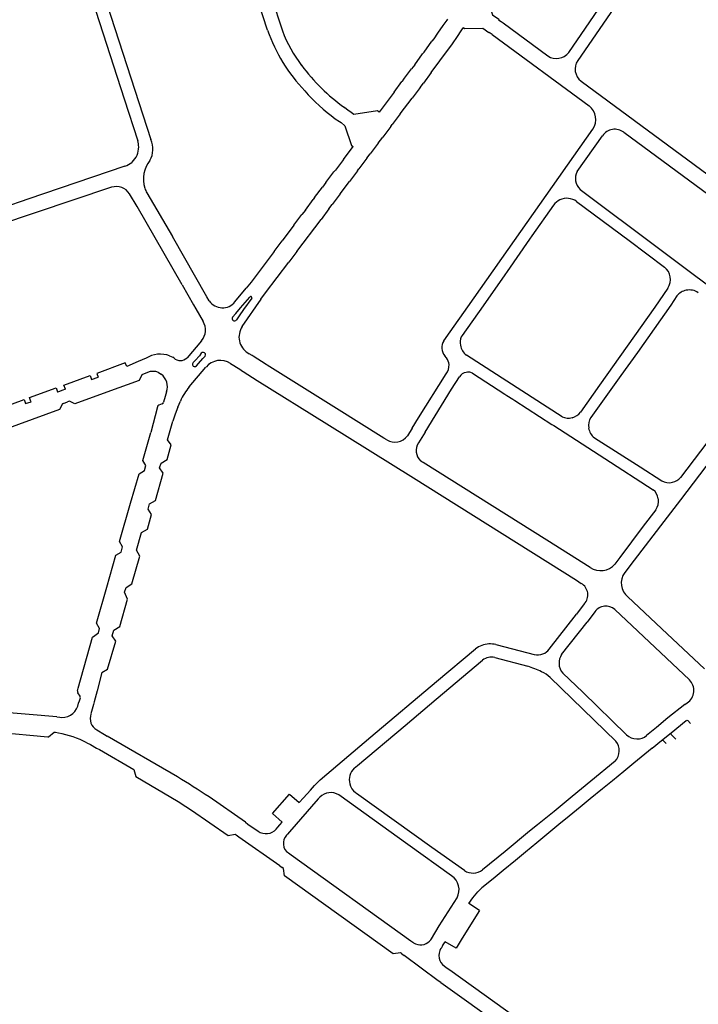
# Model space of a CAD drawing. Extents: x 148869 to 161638, y 453607 to 469810.
# Tile 940 of 1056: x 159135.68 to 159138.29, y 459855.64 to 459859.43. Entities that reach past the tile are written whole.
import ezdxf

# ---------------------------------------------------------------- set-up
doc = ezdxf.new("R2010")
doc.units = 0
doc.layers.add('LKI_V01_KANTRIJWEG', color=252, linetype='CONTINUOUS')

msp = doc.modelspace()

# ---------------------------------------------------------------- linework, layer by layer
at = {"layer": 'LKI_V01_KANTRIJWEG'}
for p, q in [((159136.3529, 459860.4337), (159136.6911, 459859.3861)), ((159136.3529, 459860.4337), (159136.6911, 459859.3861)), ((159137.7926, 459859.3032), (159138.0365, 459859.659)), ((159137.7926, 459859.3032), (159138.0365, 459859.659)), ((159138.0656, 459859.6196), (159137.8272, 459859.2718)), ((159138.0656, 459859.6196), (159137.8272, 459859.2718)), ((159137.3231, 459859.4279), (159137.3085, 459859.4065)), ((159137.3231, 459859.4279), (159137.3085, 459859.4065)), ((159137.3258, 459859.4315), (159137.3231, 459859.4279)), ((159137.3258, 459859.4315), (159137.3231, 459859.4279)), ((159137.5225, 459859.4291), (159137.5327, 459859.4223)), ((159137.5225, 459859.4291), (159137.5327, 459859.4223)), ((159137.3085, 459859.4065), (159137.2879, 459859.3772)), ((159137.3085, 459859.4065), (159137.2879, 459859.3772)), ((159137.379, 459859.3861), (159137.387, 459859.3979)), ((159137.379, 459859.3861), (159137.387, 459859.3979)), ((159137.3931, 459859.3937), (159137.387, 459859.3979)), ((159137.3931, 459859.3937), (159137.387, 459859.3979)), ((159137.5327, 459859.4223), (159137.54, 459859.4168)), ((159137.5327, 459859.4223), (159137.54, 459859.4168)), ((159137.54, 459859.4168), (159137.7117, 459859.2897)), ((159137.54, 459859.4168), (159137.7117, 459859.2897)), ((159137.2735, 459859.3553), (159137.2666, 459859.346)), ((159137.2735, 459859.3553), (159137.2666, 459859.346)), ((159137.2879, 459859.3772), (159137.2735, 459859.3553)), ((159137.2879, 459859.3772), (159137.2735, 459859.3553)), ((159137.345, 459859.3367), (159137.3642, 459859.365)), ((159137.345, 459859.3367), (159137.3642, 459859.365)), ((159137.3642, 459859.365), (159137.379, 459859.3861)), ((159137.3642, 459859.365), (159137.379, 459859.3861)), ((159137.498, 459859.3719), (159137.4864, 459859.3795)), ((159137.498, 459859.3719), (159137.4864, 459859.3795)), ((159137.498, 459859.3719), (159137.8707, 459859.0973)), ((159137.498, 459859.3719), (159137.8707, 459859.0973)), ((159137.2361, 459859.3044), (159137.2666, 459859.346)), ((159137.2361, 459859.3044), (159137.2666, 459859.346)), ((159137.264, 459859.2258), (159137.33, 459859.3156)), ((159137.264, 459859.2258), (159137.33, 459859.3156)), ((159137.2, 459859.256), (159137.2305, 459859.2975)), ((159137.2, 459859.256), (159137.2305, 459859.2975)), ((159137.2361, 459859.3044), (159137.2305, 459859.2975)), ((159137.2361, 459859.3044), (159137.2305, 459859.2975)), ((159137.1566, 459859.1985), (159137.1873, 459859.2396)), ((159137.1566, 459859.1985), (159137.1873, 459859.2396)), ((159137.2, 459859.256), (159137.1873, 459859.2396)), ((159137.2, 459859.256), (159137.1873, 459859.2396)), ((159137.1566, 459859.1985), (159137.1512, 459859.1913)), ((159137.1566, 459859.1985), (159137.1512, 459859.1913)), ((159137.264, 459859.2258), (159137.2335, 459859.1849)), ((159137.264, 459859.2258), (159137.2335, 459859.1849)), ((159137.1208, 459859.1502), (159137.1512, 459859.1913)), ((159137.1208, 459859.1502), (159137.1512, 459859.1913)), ((159137.2208, 459859.1682), (159137.1899, 459859.1271)), ((159137.2208, 459859.1682), (159137.1899, 459859.1271)), ((159137.2208, 459859.1682), (159137.2335, 459859.1849)), ((159137.2208, 459859.1682), (159137.2335, 459859.1849)), ((159137.8405, 459859.1929), (159138.6587, 459858.588)), ((159137.8405, 459859.1929), (159138.6587, 459858.588)), ((159137.1208, 459859.1502), (159137.063, 459859.074)), ((159137.1208, 459859.1502), (159137.063, 459859.074)), ((159137.1446, 459859.067), (159137.1899, 459859.1271)), ((159137.1446, 459859.067), (159137.1899, 459859.1271)), ((159136.944, 459859.0804), (159136.9295, 459859.0916)), ((159136.944, 459859.0804), (159136.9295, 459859.0916)), ((159136.8943, 459859.0484), (159136.911, 459859.0373)), ((159136.8943, 459859.0484), (159136.911, 459859.0373)), ((159136.95, 459859.0764), (159136.944, 459859.0804)), ((159136.95, 459859.0764), (159136.944, 459859.0804)), ((159137.063, 459859.074), (159137.0573, 459859.0782)), ((159137.063, 459859.074), (159137.0573, 459859.0782)), ((159137.1446, 459859.067), (159137.1137, 459859.026)), ((159137.1446, 459859.067), (159137.1137, 459859.026)), ((159136.911, 459859.0373), (159136.9171, 459859.0331)), ((159136.911, 459859.0373), (159136.9171, 459859.0331)), ((159137.1084, 459859.0186), (159137.0776, 459858.9777)), ((159137.1084, 459859.0186), (159137.0776, 459858.9777)), ((159137.1084, 459859.0186), (159137.1137, 459859.026)), ((159137.1084, 459859.0186), (159137.1137, 459859.026)), ((159137.0597, 459858.9536), (159137.0776, 459858.9777)), ((159137.0597, 459858.9536), (159137.0776, 459858.9777)), ((159137.8251, 459858.8457), (159137.9222, 459858.9829)), ((159137.8251, 459858.8457), (159137.9222, 459858.9829)), ((159136.9259, 459858.8915), (159136.9632, 459858.941)), ((159136.9259, 459858.8915), (159136.9632, 459858.941)), ((159136.9571, 459858.9456), (159136.9632, 459858.941)), ((159136.9571, 459858.9456), (159136.9632, 459858.941)), ((159137.0597, 459858.9536), (159137.0289, 459858.9129)), ((159137.0597, 459858.9536), (159137.0289, 459858.9129)), ((159137.0161, 459858.8961), (159136.9853, 459858.8551)), ((159137.0161, 459858.8961), (159136.9853, 459858.8551)), ((159137.0161, 459858.8961), (159137.0289, 459858.9129)), ((159137.0161, 459858.8961), (159137.0289, 459858.9129)), ((159136.0856, 459858.8653), (159135.7123, 459858.7386)), ((159136.0856, 459858.8653), (159135.7123, 459858.7386)), ((159136.1116, 459858.8803), (159136.1127, 459858.8812)), ((159136.1116, 459858.8803), (159136.1127, 459858.8812)), ((159136.9259, 459858.8915), (159136.895, 459858.8505)), ((159136.9259, 459858.8915), (159136.895, 459858.8505)), ((159136.8586, 459858.8029), (159136.8896, 459858.8435)), ((159136.8586, 459858.8029), (159136.8896, 459858.8435)), ((159136.895, 459858.8505), (159136.8896, 459858.8435)), ((159136.895, 459858.8505), (159136.8896, 459858.8435)), ((159136.9801, 459858.8474), (159136.9495, 459858.807)), ((159136.9801, 459858.8474), (159136.9495, 459858.807)), ((159136.9801, 459858.8474), (159136.9853, 459858.8551)), ((159136.9801, 459858.8474), (159136.9853, 459858.8551)), ((159136.0337, 459858.7845), (159135.3725, 459858.5625)), ((159136.0337, 459858.7845), (159135.3725, 459858.5625)), ((159136.8152, 459858.7449), (159136.8458, 459858.7856)), ((159136.8152, 459858.7449), (159136.8458, 459858.7856)), ((159136.8586, 459858.8029), (159136.8458, 459858.7856)), ((159136.8586, 459858.8029), (159136.8458, 459858.7856)), ((159136.913, 459858.7588), (159136.9495, 459858.807)), ((159136.913, 459858.7588), (159136.9495, 459858.807)), ((159136.1697, 459858.7628), (159136.2678, 459858.5954)), ((159136.1697, 459858.7628), (159136.2678, 459858.5954)), ((159136.8152, 459858.7449), (159136.8097, 459858.7378)), ((159136.8152, 459858.7449), (159136.8097, 459858.7378)), ((159136.913, 459858.7588), (159136.8822, 459858.718)), ((159136.913, 459858.7588), (159136.8822, 459858.718)), ((159135.6867, 459858.73), (159135.3522, 459858.6172)), ((159135.6867, 459858.73), (159135.3522, 459858.6172)), ((159135.7123, 459858.7386), (159135.6867, 459858.73)), ((159135.7123, 459858.7386), (159135.6867, 459858.73)), ((159136.7794, 459858.6966), (159136.8097, 459858.7378)), ((159136.7794, 459858.6966), (159136.8097, 459858.7378)), ((159136.8703, 459858.7022), (159136.8822, 459858.718)), ((159136.8703, 459858.7022), (159136.8822, 459858.718)), ((159137.7336, 459858.7155), (159137.651, 459858.5975)), ((159137.7336, 459858.7155), (159137.651, 459858.5975)), ((159136.7354, 459858.6388), (159136.7663, 459858.6798)), ((159136.7354, 459858.6388), (159136.7663, 459858.6798)), ((159136.7794, 459858.6966), (159136.7663, 459858.6798)), ((159136.7794, 459858.6966), (159136.7663, 459858.6798)), ((159136.8703, 459858.7022), (159136.8397, 459858.6612)), ((159136.8703, 459858.7022), (159136.8397, 459858.6612)), ((159136.7354, 459858.6388), (159136.6902, 459858.579)), ((159136.7354, 459858.6388), (159136.6902, 459858.579)), ((159136.7465, 459858.5374), (159136.8397, 459858.6612)), ((159136.7465, 459858.5374), (159136.8397, 459858.6612)), ((159136.4005, 459858.3629), (159136.2678, 459858.5954)), ((159136.4005, 459858.3629), (159136.2678, 459858.5954)), ((159137.651, 459858.5975), (159137.6423, 459858.5851)), ((159137.651, 459858.5975), (159137.6423, 459858.5851)), ((159136.6601, 459858.5376), (159136.6902, 459858.579)), ((159136.6601, 459858.5376), (159136.6902, 459858.579)), ((159137.6423, 459858.5851), (159137.5555, 459858.461)), ((159137.6423, 459858.5851), (159137.5555, 459858.461)), ((159136.6601, 459858.5376), (159136.5706, 459858.4197)), ((159136.6601, 459858.5376), (159136.5706, 459858.4197)), ((159136.7465, 459858.5374), (159136.7153, 459858.4961)), ((159136.7465, 459858.5374), (159136.7153, 459858.4961)), ((159136.6267, 459858.3785), (159136.7153, 459858.4961)), ((159136.6267, 459858.3785), (159136.7153, 459858.4961)), ((159137.5555, 459858.461), (159137.5465, 459858.4481)), ((159137.5555, 459858.461), (159137.5465, 459858.4481)), ((159136.3062, 459858.4098), (159136.3488, 459858.3327)), ((159136.3062, 459858.4098), (159136.3488, 459858.3327)), ((159136.5706, 459858.4197), (159136.5522, 459858.396)), ((159136.5706, 459858.4197), (159136.5522, 459858.396)), ((159136.5088, 459858.3442), (159136.5522, 459858.396)), ((159136.5088, 459858.3442), (159136.5522, 459858.396)), ((159136.6087, 459858.3544), (159136.6267, 459858.3785)), ((159136.6087, 459858.3544), (159136.6267, 459858.3785)), ((159136.3488, 459858.3327), (159136.3583, 459858.317)), ((159136.3488, 459858.3327), (159136.3583, 459858.317)), ((159136.4098, 459858.3475), (159136.4005, 459858.3629)), ((159136.4098, 459858.3475), (159136.4005, 459858.3629)), ((159136.5306, 459858.3211), (159136.5657, 459858.3616)), ((159136.5306, 459858.3211), (159136.5657, 459858.3616)), ((159136.5731, 459858.3584), (159136.5411, 459858.3141)), ((159136.5731, 459858.3584), (159136.5411, 459858.3141)), ((159136.3583, 459858.317), (159136.3862, 459858.2682)), ((159136.3583, 459858.317), (159136.3862, 459858.2682)), ((159136.4991, 459858.2846), (159136.5114, 459858.2986)), ((159136.4991, 459858.2846), (159136.5114, 459858.2986)), ((159136.5114, 459858.2986), (159136.5306, 459858.3211)), ((159136.5114, 459858.2986), (159136.5306, 459858.3211)), ((159136.5245, 459858.2896), (159136.5141, 459858.2748)), ((159136.5245, 459858.2896), (159136.5141, 459858.2748)), ((159136.5411, 459858.3141), (159136.5245, 459858.2896)), ((159136.5411, 459858.3141), (159136.5245, 459858.2896)), ((159136.3803, 459858.1941), (159136.3245, 459858.1286)), ((159136.3803, 459858.1941), (159136.3245, 459858.1286)), ((159136.3717, 459858.1367), (159136.3557, 459858.1183)), ((159136.3717, 459858.1367), (159136.3557, 459858.1183)), ((159136.3793, 459858.1458), (159136.3717, 459858.1367)), ((159136.3793, 459858.1458), (159136.3717, 459858.1367)), ((159136.5581, 459858.1473), (159136.5637, 459858.1439)), ((159136.5581, 459858.1473), (159136.5637, 459858.1439)), ((159136.5748, 459858.1371), (159136.5637, 459858.1439)), ((159136.5748, 459858.1371), (159136.5637, 459858.1439)), ((159136.5785, 459858.1349), (159136.5748, 459858.1371)), ((159136.5785, 459858.1349), (159136.5748, 459858.1371)), ((159137.7677, 459857.9012), (159137.3989, 459858.1393)), ((159137.7677, 459857.9012), (159137.3989, 459858.1393)), ((159136.1364, 459858.1144), (159136.0925, 459858.0949)), ((159136.1364, 459858.1144), (159136.0925, 459858.0949)), ((159136.1667, 459858.1274), (159136.1364, 459858.1144)), ((159136.1667, 459858.1274), (159136.1364, 459858.1144)), ((159136.2575, 459858.1364), (159136.2692, 459858.1307)), ((159136.2575, 459858.1364), (159136.2692, 459858.1307)), ((159136.2736, 459858.1282), (159136.2692, 459858.1307)), ((159136.2736, 459858.1282), (159136.2692, 459858.1307)), ((159136.3557, 459858.1183), (159136.3483, 459858.11)), ((159136.3557, 459858.1183), (159136.3483, 459858.11)), ((159136.3611, 459858.0974), (159136.369, 459858.1062)), ((159136.3611, 459858.0974), (159136.369, 459858.1062)), ((159136.369, 459858.1062), (159136.3852, 459858.1256)), ((159136.369, 459858.1062), (159136.3852, 459858.1256)), ((159136.3852, 459858.1256), (159136.3939, 459858.135)), ((159136.3852, 459858.1256), (159136.3939, 459858.135)), ((159136.4915, 459858.1062), (159136.5271, 459858.0842)), ((159136.4915, 459858.1062), (159136.5271, 459858.0842)), ((159136.6285, 459858.1028), (159136.5785, 459858.1349)), ((159136.6285, 459858.1028), (159136.5785, 459858.1349)), ((159136.633, 459858.1), (159136.6285, 459858.1028)), ((159136.633, 459858.1), (159136.6285, 459858.1028)), ((159137.3224, 459858.128), (159137.3155, 459858.1358)), ((159137.3224, 459858.128), (159137.3155, 459858.1358)), ((159135.977, 459858.0677), (159135.9822, 459858.0545)), ((159135.977, 459858.0677), (159135.9822, 459858.0545)), ((159136.1723, 459858.0723), (159136.1503, 459858.0631)), ((159136.1723, 459858.0723), (159136.1503, 459858.0631)), ((159136.214, 459858.072), (159136.2246, 459858.0652)), ((159136.214, 459858.072), (159136.2246, 459858.0652)), ((159136.3328, 459858.0174), (159136.3972, 459858.0929)), ((159136.3328, 459858.0174), (159136.3972, 459858.0929)), ((159136.5271, 459858.0842), (159136.5376, 459858.0775)), ((159136.5271, 459858.0842), (159136.5376, 459858.0775)), ((159136.5376, 459858.0775), (159136.5401, 459858.0759)), ((159136.5376, 459858.0775), (159136.5401, 459858.0759)), ((159136.5401, 459858.0759), (159136.5941, 459858.0417)), ((159136.5401, 459858.0759), (159136.5941, 459858.0417)), ((159137.4218, 459858.0695), (159137.5473, 459857.9885)), ((159137.4218, 459858.0695), (159137.5473, 459857.9885)), ((159135.9567, 459858.0453), (159135.9822, 459858.0545)), ((159135.9567, 459858.0453), (159135.9822, 459858.0545)), ((159135.8258, 459857.9975), (159135.8273, 459857.998)), ((159135.8258, 459857.9975), (159135.8273, 459857.998)), ((159135.8273, 459857.998), (159135.8318, 459857.9995)), ((159135.8273, 459857.998), (159135.8318, 459857.9995)), ((159135.8318, 459857.9995), (159135.8475, 459858.0051)), ((159135.8318, 459857.9995), (159135.8475, 459858.0051)), ((159135.8475, 459858.0051), (159135.8542, 459858.0075)), ((159135.8475, 459858.0051), (159135.8542, 459858.0075)), ((159135.8542, 459858.0075), (159135.8563, 459858.0082)), ((159135.8542, 459858.0075), (159135.8563, 459858.0082)), ((159136.2457, 459857.9975), (159136.2403, 459857.9791)), ((159136.2457, 459857.9975), (159136.2403, 459857.9791)), ((159137.5473, 459857.9885), (159137.5551, 459857.9835)), ((159137.5473, 459857.9885), (159137.5551, 459857.9835)), ((159135.8497, 459857.9533), (159135.8453, 459857.9517)), ((159135.8497, 459857.9533), (159135.8453, 459857.9517)), ((159135.8497, 459857.9533), (159135.8651, 459857.959)), ((159135.8497, 459857.9533), (159135.8651, 459857.959)), ((159135.8716, 459857.9614), (159135.8651, 459857.959)), ((159135.8716, 459857.9614), (159135.8651, 459857.959)), ((159136.2291, 459857.9521), (159136.2157, 459857.9463)), ((159136.2291, 459857.9521), (159136.2157, 459857.9463)), ((159136.2403, 459857.9791), (159136.2339, 459857.9582)), ((159136.2403, 459857.9791), (159136.2339, 459857.9582)), ((159136.2889, 459857.9391), (159136.2986, 459857.9622)), ((159136.2889, 459857.9391), (159136.2986, 459857.9622)), ((159137.5551, 459857.9835), (159137.5775, 459857.9691)), ((159137.5551, 459857.9835), (159137.5775, 459857.9691)), ((159137.5775, 459857.9691), (159137.5852, 459857.9641)), ((159137.5775, 459857.9691), (159137.5852, 459857.9641)), ((159137.5852, 459857.9641), (159137.7278, 459857.8724)), ((159137.5852, 459857.9641), (159137.7278, 459857.8724)), ((159136.2105, 459857.9404), (159136.185, 459857.8415)), ((159136.2105, 459857.9404), (159136.185, 459857.8415)), ((159136.2491, 459857.8126), (159136.2692, 459857.8842)), ((159136.2491, 459857.8126), (159136.2692, 459857.8842)), ((159137.7278, 459857.8724), (159137.7351, 459857.8677)), ((159137.7278, 459857.8724), (159137.7351, 459857.8677)), ((159137.1906, 459857.8581), (159137.1721, 459857.8286)), ((159137.1906, 459857.8581), (159137.1721, 459857.8286)), ((159137.2401, 459857.8426), (159137.2144, 459857.801)), ((159137.2401, 459857.8426), (159137.2144, 459857.801)), ((159136.2189, 459857.7053), (159136.2246, 459857.7234)), ((159136.2189, 459857.7053), (159136.2246, 459857.7234)), ((159136.1602, 459857.6949), (159136.1659, 459857.7145)), ((159136.1602, 459857.6949), (159136.1659, 459857.7145)), ((159138.1373, 459857.5845), (159138.1369, 459857.5866)), ((159138.1373, 459857.5845), (159138.1369, 459857.5866)), ((159136.1743, 459857.546), (159136.1801, 459857.5665)), ((159136.1743, 459857.546), (159136.1801, 459857.5665)), ((159136.1298, 459857.3887), (159136.1492, 459857.4562)), ((159136.1298, 459857.3887), (159136.1492, 459857.4562)), ((159136.0709, 459857.3813), (159136.0766, 459857.4009)), ((159136.0709, 459857.3813), (159136.0766, 459857.4009)), ((159137.9893, 459857.3605), (159137.9701, 459857.3349)), ((159137.9893, 459857.3605), (159137.9701, 459857.3349)), ((159138.0447, 459857.3501), (159138.0085, 459857.3021)), ((159138.0447, 459857.3501), (159138.0085, 459857.3021)), ((159136.0841, 459857.2265), (159136.0896, 459857.2449)), ((159136.0841, 459857.2265), (159136.0896, 459857.2449)), ((159137.8524, 459857.1816), (159137.8226, 459857.1429)), ((159137.8524, 459857.1816), (159137.8226, 459857.1429)), ((159137.8934, 459857.1519), (159137.8636, 459857.1122)), ((159137.8934, 459857.1519), (159137.8636, 459857.1122)), ((159138.2568, 459856.8899), (159137.9701, 459857.1604)), ((159138.2568, 459856.8899), (159137.9701, 459857.1604)), ((159137.7176, 459857.0071), (159137.8226, 459857.1429)), ((159137.7176, 459857.0071), (159137.8226, 459857.1429)), ((159135.9837, 459857.0707), (159135.9879, 459857.087)), ((159135.9837, 459857.0707), (159135.9879, 459857.087)), ((159136.0369, 459857.0594), (159136.043, 459857.0808)), ((159136.0369, 459857.0594), (159136.043, 459857.0808)), ((159137.7648, 459856.9866), (159137.8636, 459857.1122)), ((159137.7648, 459856.9866), (159137.8636, 459857.1122)), ((159135.9607, 459857.0541), (159135.9837, 459857.0707)), ((159135.9607, 459857.0541), (159135.9837, 459857.0707)), ((159137.512, 459857.0256), (159137.5762, 459857.0086)), ((159137.512, 459857.0256), (159137.5762, 459857.0086)), ((159137.5762, 459857.0086), (159137.6598, 459856.9868)), ((159137.5762, 459857.0086), (159137.6598, 459856.9868)), ((159137.5082, 459856.9753), (159137.6349, 459856.942)), ((159137.5082, 459856.9753), (159137.6349, 459856.942)), ((159137.721, 459856.8981), (159137.9734, 459856.6538)), ((159137.721, 459856.8981), (159137.9734, 459856.6538)), ((159135.913, 459856.8265), (159135.9046, 459856.8397)), ((159135.913, 459856.8265), (159135.9046, 459856.8397)), ((159135.9106, 459856.8089), (159135.9143, 459856.8199)), ((159135.9106, 459856.8089), (159135.9143, 459856.8199)), ((159135.8236, 459856.7469), (159135.3953, 459856.7835)), ((159135.8236, 459856.7469), (159135.3953, 459856.7835)), ((159135.9073, 459856.8), (159135.9106, 459856.8089)), ((159135.9073, 459856.8), (159135.9106, 459856.8089)), ((159135.9642, 459856.7945), (159135.9545, 459856.7584)), ((159135.9642, 459856.7945), (159135.9545, 459856.7584)), ((159135.9667, 459856.805), (159135.9642, 459856.7945)), ((159135.9667, 459856.805), (159135.9642, 459856.7945)), ((159138.2398, 459856.7943), (159138.2485, 459856.8014)), ((159138.2398, 459856.7943), (159138.2485, 459856.8014)), ((159135.8236, 459856.7469), (159135.8355, 459856.7463)), ((159135.8236, 459856.7469), (159135.8355, 459856.7463)), ((159135.8355, 459856.7463), (159135.8424, 459856.7454)), ((159135.8355, 459856.7463), (159135.8424, 459856.7454)), ((159135.7888, 459856.6695), (159135.4501, 459856.6995)), ((159135.7888, 459856.6695), (159135.4501, 459856.6995)), ((159135.818, 459856.6868), (159135.8128, 459856.6873)), ((159135.818, 459856.6868), (159135.8128, 459856.6873)), ((159135.8294, 459856.685), (159135.818, 459856.6868)), ((159135.8294, 459856.685), (159135.818, 459856.6868)), ((159135.977, 459856.697), (159136.0063, 459856.6796)), ((159135.977, 459856.697), (159136.0063, 459856.6796)), ((159136.0063, 459856.6796), (159136.0171, 459856.6735)), ((159136.0063, 459856.6796), (159136.0171, 459856.6735)), ((159136.2871, 459856.5163), (159136.0171, 459856.6735)), ((159136.2871, 459856.5163), (159136.0171, 459856.6735)), ((159138.1499, 459856.6563), (159138.1869, 459856.6864)), ((159138.1499, 459856.6563), (159138.1869, 459856.6864)), ((159135.9395, 459856.6476), (159135.9531, 459856.6404)), ((159135.9395, 459856.6476), (159135.9531, 459856.6404)), ((159135.9531, 459856.6404), (159135.9763, 459856.6274)), ((159135.9531, 459856.6404), (159135.9763, 459856.6274)), ((159135.9763, 459856.6274), (159135.987, 459856.6217)), ((159135.9763, 459856.6274), (159135.987, 459856.6217)), ((159135.987, 459856.6217), (159136.1196, 459856.5442)), ((159135.987, 459856.6217), (159136.1196, 459856.5442)), ((159138.1139, 459856.6267), (159138.043, 459856.5687)), ((159138.1139, 459856.6267), (159138.043, 459856.5687)), ((159138.1139, 459856.6267), (159138.1499, 459856.6563)), ((159138.1139, 459856.6267), (159138.1499, 459856.6563)), ((159136.9678, 459856.5496), (159136.9802, 459856.56)), ((159136.9678, 459856.5496), (159136.9802, 459856.56)), ((159137.9709, 459856.5767), (159137.8776, 459856.4997)), ((159137.9709, 459856.5767), (159137.8776, 459856.4997)), ((159138.043, 459856.5687), (159138.0042, 459856.537)), ((159138.043, 459856.5687), (159138.0042, 459856.537)), ((159138.0042, 459856.537), (159137.9611, 459856.5017)), ((159138.0042, 459856.537), (159137.9611, 459856.5017)), ((159137.8776, 459856.4997), (159137.8059, 459856.4409)), ((159137.8776, 459856.4997), (159137.8059, 459856.4409)), ((159137.9611, 459856.5017), (159137.9222, 459856.4699)), ((159137.9611, 459856.5017), (159137.9222, 459856.4699)), ((159136.5489, 459856.3419), (159136.409, 459856.4391)), ((159136.5489, 459856.3419), (159136.409, 459856.4391)), ((159136.7558, 459856.4176), (159136.772, 459856.4356)), ((159136.7558, 459856.4176), (159136.772, 459856.4356)), ((159136.7987, 459856.4659), (159136.772, 459856.4356)), ((159136.7987, 459856.4659), (159136.772, 459856.4356)), ((159136.9763, 459856.4529), (159136.9718, 459856.4562)), ((159136.9763, 459856.4529), (159136.9718, 459856.4562)), ((159137.8059, 459856.4409), (159137.736, 459856.3837)), ((159137.8059, 459856.4409), (159137.736, 459856.3837)), ((159137.9222, 459856.4699), (159137.8753, 459856.4316)), ((159137.9222, 459856.4699), (159137.8753, 459856.4316)), ((159137.8364, 459856.3997), (159137.794, 459856.3649)), ((159137.8364, 459856.3997), (159137.794, 459856.3649)), ((159137.8753, 459856.4316), (159137.8364, 459856.3997)), ((159137.8753, 459856.4316), (159137.8364, 459856.3997)), ((159137.736, 459856.3837), (159137.6719, 459856.3314)), ((159137.736, 459856.3837), (159137.6719, 459856.3314)), ((159137.794, 459856.3649), (159137.7551, 459856.3329)), ((159137.794, 459856.3649), (159137.7551, 459856.3329)), ((159136.5489, 459856.3419), (159136.5583, 459856.335)), ((159136.5489, 459856.3419), (159136.5583, 459856.335)), ((159136.5583, 459856.335), (159136.5977, 459856.3074)), ((159136.5583, 459856.335), (159136.5977, 459856.3074)), ((159136.6678, 459856.3157), (159136.6737, 459856.3224)), ((159136.6678, 459856.3157), (159136.6737, 459856.3224)), ((159136.6737, 459856.3224), (159136.6818, 459856.332)), ((159136.6737, 459856.3224), (159136.6818, 459856.332)), ((159136.6818, 459856.332), (159136.6907, 459856.3424)), ((159136.6818, 459856.332), (159136.6907, 459856.3424)), ((159137.6719, 459856.3314), (159137.642, 459856.307)), ((159137.6719, 459856.3314), (159137.642, 459856.307)), ((159137.7551, 459856.3329), (159137.708, 459856.2942)), ((159137.7551, 459856.3329), (159137.708, 459856.2942)), ((159136.5136, 459856.2923), (159136.5091, 459856.2956)), ((159136.5136, 459856.2923), (159136.5091, 459856.2956)), ((159136.5238, 459856.2851), (159136.5136, 459856.2923)), ((159136.5238, 459856.2851), (159136.5136, 459856.2923)), ((159136.6807, 459856.1742), (159136.5238, 459856.2851)), ((159136.6807, 459856.1742), (159136.5238, 459856.2851)), ((159136.7108, 459856.2962), (159136.7074, 459856.2917)), ((159136.7108, 459856.2962), (159136.7074, 459856.2917)), ((159136.7186, 459856.3054), (159136.7108, 459856.2962)), ((159136.7186, 459856.3054), (159136.7108, 459856.2962)), ((159137.642, 459856.307), (159137.5475, 459856.2296)), ((159137.642, 459856.307), (159137.5475, 459856.2296)), ((159137.708, 459856.2942), (159137.6694, 459856.2625)), ((159137.708, 459856.2942), (159137.6694, 459856.2625)), ((159137.6694, 459856.2625), (159137.6261, 459856.2269)), ((159137.6694, 459856.2625), (159137.6261, 459856.2269)), ((159136.7144, 459856.2237), (159136.7252, 459856.216)), ((159136.7144, 459856.2237), (159136.7252, 459856.216)), ((159136.7252, 459856.216), (159137.1856, 459855.8851)), ((159136.7252, 459856.216), (159137.1856, 459855.8851)), ((159137.5475, 459856.2296), (159137.4609, 459856.1583)), ((159137.5475, 459856.2296), (159137.4609, 459856.1583)), ((159137.6261, 459856.2269), (159137.5875, 459856.1952)), ((159137.6261, 459856.2269), (159137.5875, 459856.1952)), ((159136.6807, 459856.1742), (159136.6897, 459856.1679)), ((159136.6807, 459856.1742), (159136.6897, 459856.1679)), ((159136.6951, 459856.164), (159136.6897, 459856.1679)), ((159136.6951, 459856.164), (159136.6897, 459856.1679)), ((159137.5875, 459856.1952), (159137.5406, 459856.1566)), ((159137.5875, 459856.1952), (159137.5406, 459856.1566)), ((159137.5406, 459856.1566), (159137.5019, 459856.1248)), ((159137.5406, 459856.1566), (159137.5019, 459856.1248)), ((159137.5019, 459856.1248), (159137.4588, 459856.0895)), ((159137.5019, 459856.1248), (159137.4588, 459856.0895)), ((159137.4588, 459856.0895), (159137.4427, 459856.0741)), ((159137.4588, 459856.0895), (159137.4427, 459856.0741)), ((159137.449, 459856.003), (159137.4078, 459856.0291)), ((159137.449, 459856.003), (159137.4078, 459856.0291)), ((159137.3074, 459855.8668), (159137.3013, 459855.8568)), ((159137.3074, 459855.8668), (159137.3013, 459855.8568)), ((159137.3074, 459855.8668), (159137.3172, 459855.8825)), ((159137.3074, 459855.8668), (159137.3172, 459855.8825)), ((159137.1498, 459855.8365), (159137.146, 459855.8396)), ((159137.1498, 459855.8365), (159137.146, 459855.8396)), ((159137.1498, 459855.8365), (159137.1598, 459855.8292)), ((159137.1498, 459855.8365), (159137.1598, 459855.8292)), ((159137.2904, 459855.7319), (159137.1598, 459855.8292)), ((159137.2904, 459855.7319), (159137.1598, 459855.8292)), ((159137.3149, 459855.7879), (159137.3253, 459855.7806)), ((159137.3149, 459855.7879), (159137.3253, 459855.7806)), ((159137.3253, 459855.7806), (159137.3352, 459855.7737)), ((159137.3253, 459855.7806), (159137.3352, 459855.7737)), ((159137.3352, 459855.7737), (159137.6813, 459855.5267)), ((159137.3352, 459855.7737), (159137.6813, 459855.5267)), ((159137.3004, 459855.7249), (159137.2904, 459855.7319)), ((159137.3004, 459855.7249), (159137.2904, 459855.7319)), ((159137.3004, 459855.7249), (159137.6018, 459855.5106)), ((159137.3004, 459855.7249), (159137.6018, 459855.5106))]:
    msp.add_line(p, q, dxfattribs=at)
for points in [[(159136.634, 459859.3891), (159136.599, 459859.4952), (159136.2996, 459860.4162)], [(159136.634, 459859.3891), (159136.599, 459859.4952), (159136.2996, 459860.4162)], [(159135.715, 459860.2604), (159135.8371, 459859.8837), (159136.082, 459859.1246), (159136.1346, 459858.9638)], [(159135.715, 459860.2604), (159135.8371, 459859.8837), (159136.082, 459859.1246), (159136.1346, 459858.9638)], [(159135.7683, 459860.2572), (159135.9232, 459859.7764), (159136.1852, 459858.9678)], [(159135.7683, 459860.2572), (159135.9232, 459859.7764), (159136.1852, 459858.9678)], [(159137.476, 459859.5143), (159137.4999, 459859.4482), (159137.5237, 459859.4306), (159137.5225, 459859.4291)], [(159137.476, 459859.5143), (159137.4999, 459859.4482), (159137.5237, 459859.4306), (159137.5225, 459859.4291)], [(159137.4864, 459859.3795), (159137.4856, 459859.3784), (159137.4618, 459859.3956), (159137.3931, 459859.3937)], [(159137.4864, 459859.3795), (159137.4856, 459859.3784), (159137.4618, 459859.3956), (159137.3931, 459859.3937)], [(159137.33, 459859.3156), (159137.3388, 459859.3278), (159137.345, 459859.3367)], [(159137.33, 459859.3156), (159137.3388, 459859.3278), (159137.345, 459859.3367)], [(159137.0573, 459859.0782), (159136.9658, 459859.0647), (159136.95, 459859.0764)], [(159137.0573, 459859.0782), (159136.9658, 459859.0647), (159136.95, 459859.0764)], [(159136.9171, 459859.0331), (159136.9319, 459859.0211), (159136.9571, 459858.9456)], [(159136.9171, 459859.0331), (159136.9319, 459859.0211), (159136.9571, 459858.9456)], [(159137.3122, 459858.1941), (159137.3359, 459858.2288), (159137.4051, 459858.3249), (159137.8851, 459859.0081)], [(159137.3122, 459858.1941), (159137.3359, 459858.2288), (159137.4051, 459858.3249), (159137.8851, 459859.0081)], [(159138.0049, 459858.9962), (159138.3564, 459858.7369), (159138.7413, 459858.4521)], [(159138.0049, 459858.9962), (159138.3564, 459858.7369), (159138.7413, 459858.4521)], [(159136.3062, 459858.4098), (159136.1322, 459858.7107), (159136.1032, 459858.7589)], [(159136.3062, 459858.4098), (159136.1322, 459858.7107), (159136.1032, 459858.7589)], [(159137.8362, 459858.7758), (159138.4438, 459858.3206), (159138.5773, 459858.2217)], [(159137.8362, 459858.7758), (159138.4438, 459858.3206), (159138.5773, 459858.2217)], [(159137.8226, 459858.7299), (159138.0248, 459858.58), (159138.1606, 459858.4775)], [(159137.8226, 459858.7299), (159138.0248, 459858.58), (159138.1606, 459858.4775)], [(159137.5465, 459858.4481), (159137.4632, 459858.3291), (159137.3823, 459858.2149), (159137.3793, 459858.2087)], [(159137.5465, 459858.4481), (159137.4632, 459858.3291), (159137.3823, 459858.2149), (159137.3793, 459858.2087)], [(159138.1738, 459858.3968), (159138.1242, 459858.3233), (159137.9105, 459858.0228), (159137.838, 459857.9196)], [(159138.1738, 459858.3968), (159138.1242, 459858.3233), (159137.9105, 459858.0228), (159137.838, 459857.9196)], [(159138.2086, 459858.3663), (159138.1849, 459858.3307), (159138.0573, 459858.1495), (159137.9929, 459858.0605), (159137.8781, 459857.8989)], [(159138.2086, 459858.3663), (159138.1849, 459858.3307), (159138.0573, 459858.1495), (159137.9929, 459858.0605), (159137.8781, 459857.8989)], [(159136.5365, 459858.2485), (159136.6092, 459858.3535), (159136.6087, 459858.3544)], [(159136.5365, 459858.2485), (159136.6092, 459858.3535), (159136.6087, 459858.3544)], [(159136.0925, 459858.0949), (159136.0863, 459858.1094), (159135.977, 459858.0677)], [(159136.0925, 459858.0949), (159136.0863, 459858.1094), (159135.977, 459858.0677)], [(159137.0923, 459857.8133), (159137.0818, 459857.8194), (159136.8997, 459857.9337), (159136.633, 459858.1)], [(159137.0923, 459857.8133), (159137.0818, 459857.8194), (159136.8997, 459857.9337), (159136.633, 459858.1)], [(159138.5586, 459858.1114), (159138.4295, 459857.9394), (159138.2228, 459857.6678)], [(159138.5586, 459858.1114), (159138.4295, 459857.9394), (159138.2228, 459857.6678)], [(159136.1503, 459858.0631), (159136.1404, 459858.0417), (159136.0158, 459857.9964), (159135.8923, 459857.9509), (159135.8716, 459857.9614)], [(159136.1503, 459858.0631), (159136.1404, 459858.0417), (159136.0158, 459857.9964), (159135.8923, 459857.9509), (159135.8716, 459857.9614)], [(159137.1906, 459857.8581), (159137.2144, 459857.8979), (159137.3215, 459858.0667)], [(159137.1906, 459857.8581), (159137.2144, 459857.8979), (159137.3215, 459858.0667)], [(159138.5883, 459858.064), (159138.5435, 459858.004), (159138.2221, 459857.5818), (159138.1583, 459857.499), (159138.0447, 459857.3501)], [(159138.5883, 459858.064), (159138.5435, 459858.004), (159138.2221, 459857.5818), (159138.1583, 459857.499), (159138.0447, 459857.3501)], [(159135.8563, 459858.0082), (159135.8507, 459858.0237), (159135.9512, 459858.0607), (159135.9567, 459858.0453)], [(159135.8563, 459858.0082), (159135.8507, 459858.0237), (159135.9512, 459858.0607), (159135.9567, 459858.0453)], [(159136.5941, 459858.0417), (159136.8623, 459857.8742), (159137.195, 459857.6662)], [(159136.5941, 459858.0417), (159136.8623, 459857.8742), (159137.195, 459857.6662)], [(159137.2401, 459857.8426), (159137.342, 459858.0077), (159137.3723, 459858.0552)], [(159137.2401, 459857.8426), (159137.342, 459858.0077), (159137.3723, 459858.0552)], [(159135.724, 459857.9605), (159135.7184, 459857.9758), (159135.8203, 459858.0125), (159135.8258, 459857.9975)], [(159135.724, 459857.9605), (159135.7184, 459857.9758), (159135.8203, 459858.0125), (159135.8258, 459857.9975)], [(159135.6017, 459857.9152), (159135.5961, 459857.9306), (159135.6975, 459857.9676), (159135.7028, 459857.9524)], [(159135.6017, 459857.9152), (159135.5961, 459857.9306), (159135.6975, 459857.9676), (159135.7028, 459857.9524)], [(159135.8453, 459857.9517), (159135.8336, 459857.9294), (159135.6237, 459857.8531), (159135.5985, 459857.8627)], [(159135.8453, 459857.9517), (159135.8336, 459857.9294), (159135.6237, 459857.8531), (159135.5985, 459857.8627)], [(159135.7028, 459857.9524), (159135.7242, 459857.9597), (159135.724, 459857.9605)], [(159135.7028, 459857.9524), (159135.7242, 459857.9597), (159135.724, 459857.9605)], [(159136.2889, 459857.9391), (159136.2787, 459857.9118), (159136.2692, 459857.8842)], [(159136.2889, 459857.9391), (159136.2787, 459857.9118), (159136.2692, 459857.8842)], [(159136.1659, 459857.7145), (159136.1538, 459857.7336), (159136.185, 459857.8415)], [(159136.1659, 459857.7145), (159136.1538, 459857.7336), (159136.185, 459857.8415)], [(159137.7351, 459857.8677), (159137.9312, 459857.7409), (159138.1176, 459857.6209)], [(159137.7351, 459857.8677), (159137.9312, 459857.7409), (159138.1176, 459857.6209)], [(159136.2246, 459857.7234), (159136.2473, 459857.7367), (159136.2627, 459857.7932), (159136.2491, 459857.8126)], [(159136.2246, 459857.7234), (159136.2473, 459857.7367), (159136.2627, 459857.7932), (159136.2491, 459857.8126)], [(159137.8911, 459857.8205), (159138.0677, 459857.7087), (159138.1502, 459857.6556)], [(159137.8911, 459857.8205), (159138.0677, 459857.7087), (159138.1502, 459857.6556)], [(159137.2322, 459857.7253), (159137.2271, 459857.7286), (159137.2227, 459857.7327)], [(159137.2322, 459857.7253), (159137.2271, 459857.7286), (159137.2227, 459857.7327)], [(159137.8755, 459857.3223), (159137.7083, 459857.4272), (159137.2322, 459857.7253)], [(159137.8755, 459857.3223), (159137.7083, 459857.4272), (159137.2322, 459857.7253)], [(159136.0766, 459857.4009), (159136.0651, 459857.4215), (159136.1069, 459857.5689), (159136.1399, 459857.6824), (159136.1602, 459857.6949)], [(159136.0766, 459857.4009), (159136.0651, 459857.4215), (159136.1069, 459857.5689), (159136.1399, 459857.6824), (159136.1602, 459857.6949)], [(159136.1801, 459857.5665), (159136.2031, 459857.5798), (159136.2327, 459857.685), (159136.2189, 459857.7053)], [(159136.1801, 459857.5665), (159136.2031, 459857.5798), (159136.2327, 459857.685), (159136.2189, 459857.7053)], [(159137.195, 459857.6662), (159137.8221, 459857.2729), (159137.8408, 459857.2608)], [(159137.195, 459857.6662), (159137.8221, 459857.2729), (159137.8408, 459857.2608)], [(159136.1492, 459857.4562), (159136.1719, 459857.4692), (159136.1879, 459857.5257), (159136.1743, 459857.546)], [(159136.1492, 459857.4562), (159136.1719, 459857.4692), (159136.1879, 459857.5257), (159136.1743, 459857.546)], [(159138.1276, 459857.5441), (159138.0794, 459857.4807), (159137.9893, 459857.3605)], [(159138.1276, 459857.5441), (159138.0794, 459857.4807), (159137.9893, 459857.3605)], [(159135.9879, 459857.087), (159135.9761, 459857.1079), (159136.0152, 459857.2458), (159136.0509, 459857.3692), (159136.0709, 459857.3813)], [(159135.9879, 459857.087), (159135.9761, 459857.1079), (159136.0152, 459857.2458), (159136.0509, 459857.3692), (159136.0709, 459857.3813)], [(159136.0896, 459857.2449), (159136.112, 459857.2585), (159136.1422, 459857.3652), (159136.1298, 459857.3887)], [(159136.0896, 459857.2449), (159136.112, 459857.2585), (159136.1422, 459857.3652), (159136.1298, 459857.3887)], [(159136.043, 459857.0808), (159136.0659, 459857.095), (159136.0953, 459857.2002), (159136.0841, 459857.2265)], [(159136.043, 459857.0808), (159136.0659, 459857.095), (159136.0953, 459857.2002), (159136.0841, 459857.2265)], [(159138.0203, 459857.2087), (159138.1712, 459857.0666), (159138.3147, 459856.9317)], [(159138.0203, 459857.2087), (159138.1712, 459857.0666), (159138.3147, 459856.9317)], [(159135.9032, 459856.8476), (159135.9059, 459856.858), (159135.9607, 459857.0541)], [(159135.9032, 459856.8476), (159135.9059, 459856.858), (159135.9607, 459857.0541)], [(159135.9967, 459856.9182), (159136.019, 459856.9312), (159136.0499, 459857.0385), (159136.0369, 459857.0594)], [(159135.9967, 459856.9182), (159136.019, 459856.9312), (159136.0499, 459857.0385), (159136.0369, 459857.0594)], [(159136.8361, 459856.5047), (159137.0318, 459856.6699), (159137.2834, 459856.8827), (159137.434, 459857.0096)], [(159136.8361, 459856.5047), (159137.0318, 459856.6699), (159137.2834, 459856.8827), (159137.434, 459857.0096)], [(159136.9802, 459856.56), (159137.1632, 459856.7139), (159137.2828, 459856.8151), (159137.4615, 459856.9651)], [(159136.9802, 459856.56), (159137.1632, 459856.7139), (159137.2828, 459856.8151), (159137.4615, 459856.9651)], [(159135.9967, 459856.9182), (159135.9781, 459856.8472), (159135.9667, 459856.805)], [(159135.9967, 459856.9182), (159135.9781, 459856.8472), (159135.9667, 459856.805)], [(159138.0146, 459856.6783), (159137.8466, 459856.8419), (159137.7699, 459856.9152)], [(159138.0146, 459856.6783), (159137.8466, 459856.8419), (159137.7699, 459856.9152)], [(159138.2398, 459856.7943), (159138.1744, 459856.7433), (159138.1305, 459856.7066), (159138.0922, 459856.6755)], [(159138.2398, 459856.7943), (159138.1744, 459856.7433), (159138.1305, 459856.7066), (159138.0922, 459856.6755)], [(159138.1869, 459856.6864), (159138.2439, 459856.7329), (159138.2469, 459856.7343), (159138.2502, 459856.7329), (159138.2616, 459856.7216)], [(159138.1869, 459856.6864), (159138.2439, 459856.7329), (159138.2469, 459856.7343), (159138.2502, 459856.7329), (159138.2616, 459856.7216)], [(159135.8128, 459856.6873), (159135.7915, 459856.6694), (159135.7888, 459856.6695)], [(159135.8128, 459856.6873), (159135.7915, 459856.6694), (159135.7888, 459856.6695)], [(159138.2046, 459856.6611), (159138.1862, 459856.6799), (159138.1852, 459856.6831), (159138.1869, 459856.6864)], [(159138.2046, 459856.6611), (159138.1862, 459856.6799), (159138.1852, 459856.6831), (159138.1869, 459856.6864)], [(159138.1499, 459856.6563), (159138.1533, 459856.6574), (159138.1561, 459856.6559), (159138.1674, 459856.645)], [(159138.1499, 459856.6563), (159138.1533, 459856.6574), (159138.1561, 459856.6559), (159138.1674, 459856.645)], [(159136.1196, 459856.5442), (159136.1269, 459856.5178), (159136.29, 459856.4217), (159136.3202, 459856.4024), (159136.3414, 459856.3889), (159136.482, 459856.2905), (159136.5091, 459856.2956)], [(159136.1196, 459856.5442), (159136.1269, 459856.5178), (159136.29, 459856.4217), (159136.3202, 459856.4024), (159136.3414, 459856.3889), (159136.482, 459856.2905), (159136.5091, 459856.2956)], [(159136.7987, 459856.4659), (159136.8141, 459856.4836), (159136.8361, 459856.5047)], [(159136.7987, 459856.4659), (159136.8141, 459856.4836), (159136.8361, 459856.5047)], [(159136.6907, 459856.3424), (159136.6525, 459856.3751), (159136.7181, 459856.4503), (159136.7558, 459856.4176)], [(159136.6907, 459856.3424), (159136.6525, 459856.3751), (159136.7181, 459856.4503), (159136.7558, 459856.4176)], [(159136.835, 459856.4389), (159136.8288, 459856.4326), (159136.7186, 459856.3054)], [(159136.835, 459856.4389), (159136.8288, 459856.4326), (159136.7186, 459856.3054)], [(159137.3417, 459856.136), (159137.1742, 459856.2558), (159136.9081, 459856.4469)], [(159137.3417, 459856.136), (159137.1742, 459856.2558), (159136.9081, 459856.4469)], [(159137.3912, 459856.156), (159137.2664, 459856.2443), (159136.9763, 459856.4529)], [(159137.3912, 459856.156), (159137.2664, 459856.2443), (159136.9763, 459856.4529)], [(159137.146, 459855.8396), (159137.1177, 459855.8362), (159136.6997, 459856.1364), (159136.6951, 459856.164)], [(159137.146, 459855.8396), (159137.1177, 459855.8362), (159136.6997, 459856.1364), (159136.6951, 459856.164)], [(159137.4078, 459856.0291), (159137.4234, 459856.0512), (159137.4427, 459856.0741)], [(159137.4078, 459856.0291), (159137.4234, 459856.0512), (159137.4427, 459856.0741)], [(159137.2646, 459855.894), (159137.2947, 459855.9431), (159137.3631, 459856.0507)], [(159137.2646, 459855.894), (159137.2947, 459855.9431), (159137.3631, 459856.0507)], [(159137.449, 459856.003), (159137.3833, 459855.8959), (159137.359, 459855.8571), (159137.3172, 459855.8825)], [(159137.449, 459856.003), (159137.3833, 459855.8959), (159137.359, 459855.8571), (159137.3172, 459855.8825)], [(159137.1856, 459855.8851), (159137.193, 459855.88), (159137.196, 459855.8782)], [(159137.1856, 459855.8851), (159137.193, 459855.88), (159137.196, 459855.8782)], [(159137.2574, 459855.8847), (159137.2622, 459855.8902), (159137.2646, 459855.894)], [(159137.2574, 459855.8847), (159137.2622, 459855.8902), (159137.2646, 459855.894)]]:
    msp.add_lwpolyline(points, dxfattribs=at)
for centre, radius, start, end in [((159137.2503, 459859.6056), 0.6532, 199.3556, 223.6019), ((159137.2503, 459859.6056), 0.6532, 199.3556, 223.6019), ((159137.1575, 459859.5603), 0.4979, 200.4843, 218.0194), ((159137.1575, 459859.5603), 0.4979, 200.4843, 218.0194), ((159137.7449, 459859.34), 0.0602, 236.5842, 322.3772), ((159137.7449, 459859.34), 0.0602, 236.5842, 322.3772), ((159137.3591, 459859.691), 0.7375, 216.369, 234.3719), ((159137.3591, 459859.691), 0.7375, 216.369, 234.3719), ((159137.8746, 459859.2392), 0.0575, 145.4429, 233.6324), ((159137.8746, 459859.2392), 0.0575, 145.4429, 233.6324), ((159137.3524, 459859.6683), 0.7708, 221.7394, 233.5357), ((159137.3524, 459859.6683), 0.7708, 221.7394, 233.5357), ((159137.8323, 459859.0453), 0.0646, 324.8388, 53.5246), ((159137.8323, 459859.0453), 0.0646, 324.8388, 53.5246), ((159137.9701, 459858.9489), 0.0587, 53.625, 144.6631), ((159137.9701, 459858.9489), 0.0587, 53.625, 144.6631), ((159136.0611, 459858.9388), 0.0774, 311.8405, 0.5428), ((159136.0611, 459858.9388), 0.0774, 311.8405, 0.5428), ((159136.0611, 459858.9396), 0.0774, 359.9676, 18.292), ((159136.0611, 459858.9396), 0.0774, 359.9676, 18.292), ((159136.1068, 459858.9315), 0.0864, 329.878, 24.864), ((159136.1068, 459858.9315), 0.0864, 329.878, 24.864), ((159136.0615, 459858.9372), 0.0758, 288.5487, 311.3675), ((159136.0615, 459858.9372), 0.0758, 288.5487, 311.3675), ((159136.2731, 459858.8158), 0.1167, 141.7212, 197.239), ((159136.2731, 459858.8158), 0.1167, 141.7212, 197.239), ((159137.8769, 459858.8181), 0.0587, 151.9456, 226.0367), ((159137.8769, 459858.8181), 0.0587, 151.9456, 226.0367), ((159136.0524, 459858.7282), 0.0593, 31.1446, 108.4294), ((159136.0524, 459858.7282), 0.0593, 31.1446, 108.4294), ((159136.2649, 459858.8153), 0.1087, 198.2486, 208.8599), ((159136.2649, 459858.8153), 0.1087, 198.2486, 208.8599), ((159137.785, 459858.6795), 0.0627, 84.2057, 144.9813), ((159137.785, 459858.6795), 0.0627, 84.2057, 144.9813), ((159137.7858, 459858.6806), 0.0615, 53.2425, 84.8738), ((159137.7858, 459858.6806), 0.0615, 53.2425, 84.8738), ((159138.1249, 459858.4302), 0.0593, 325.7266, 52.8821), ((159138.1249, 459858.4302), 0.0593, 325.7266, 52.8821), ((159136.5695, 459858.3602), 0.00402, 333.5977, 160.3611), ((159136.5695, 459858.3602), 0.00402, 333.5977, 160.3611), ((159138.2565, 459858.3287), 0.0609, 101.3039, 141.8399), ((159138.2565, 459858.3287), 0.0609, 101.3039, 141.8399), ((159138.2567, 459858.3287), 0.0609, 55.6439, 101.485), ((159138.2567, 459858.3287), 0.0609, 55.6439, 101.485), ((159136.4605, 459858.3822), 0.0614, 214.4411, 321.7376), ((159136.4605, 459858.3822), 0.0614, 214.4411, 321.7376), ((159136.3305, 459858.2354), 0.0647, 320.3055, 30.5344), ((159136.3305, 459858.2354), 0.0647, 320.3055, 30.5344), ((159136.5066, 459858.2797), 0.00898, 146.93, 326.3801), ((159136.5066, 459858.2797), 0.00898, 146.93, 326.3801), ((159136.5958, 459858.2082), 0.0716, 145.8078, 238.3021), ((159136.5958, 459858.2082), 0.0716, 145.8078, 238.3021), ((159137.3555, 459858.1673), 0.0509, 148.2064, 218.1762), ((159137.3555, 459858.1673), 0.0509, 148.2064, 218.1762), ((159137.4333, 459858.1867), 0.0583, 157.8043, 189.6261), ((159137.4333, 459858.1867), 0.0583, 157.8043, 189.6261), ((159137.4347, 459858.187), 0.0597, 189.7066, 233.1858), ((159137.4347, 459858.187), 0.0597, 189.7066, 233.1858), ((159136.2218, 459858.0346), 0.1079, 70.6825, 120.725), ((159136.2218, 459858.0346), 0.1079, 70.6825, 120.725), ((159136.3867, 459858.1405), 0.00909, 322.4591, 144.5958), ((159136.3867, 459858.1405), 0.00909, 322.4591, 144.5958), ((159136.2988, 459858.1546), 0.0366, 226.3058, 314.5483), ((159136.2988, 459858.1546), 0.0366, 226.3058, 314.5483), ((159136.3544, 459858.1034), 0.00896, 132.4132, 318.492), ((159136.3544, 459858.1034), 0.00896, 132.4132, 318.492), ((159136.4518, 459858.0471), 0.0712, 56.1083, 139.9697), ((159136.4518, 459858.0471), 0.0712, 56.1083, 139.9697), ((159137.2712, 459858.1015), 0.0611, 325.2903, 0.8049), ((159137.2712, 459858.1015), 0.0611, 325.2903, 0.8049), ((159137.2889, 459858.1002), 0.0435, 2.8351, 39.7004), ((159137.2889, 459858.1002), 0.0435, 2.8351, 39.7004), ((159136.1928, 459858.0242), 0.0522, 66.0133, 113.1082), ((159136.1928, 459858.0242), 0.0522, 66.0133, 113.1082), ((159136.1884, 459858.0167), 0.0605, 341.4168, 53.2267), ((159136.1884, 459858.0167), 0.0605, 341.4168, 53.2267), ((159137.403, 459858.0377), 0.0352, 98.5974, 150.3832), ((159137.403, 459858.0377), 0.0352, 98.5974, 150.3832), ((159137.4046, 459858.0376), 0.0357, 83.6113, 101.2174), ((159137.4046, 459858.0376), 0.0357, 83.6113, 101.2174), ((159137.407, 459858.0408), 0.0323, 62.7122, 87.1383), ((159137.407, 459858.0408), 0.0323, 62.7122, 87.1383), ((159136.5347, 459857.8542), 0.2596, 141.046, 155.4237), ((159136.5347, 459857.8542), 0.2596, 141.046, 155.4237), ((159136.2245, 459857.9608), 0.00985, 297.932, 344.5647), ((159136.2245, 459857.9608), 0.00985, 297.932, 344.5647), ((159136.22, 459857.9374), 0.00989, 115.2915, 162.1311), ((159136.22, 459857.9374), 0.00989, 115.2915, 162.1311), ((159137.7883, 459857.9603), 0.0643, 285.2163, 320.6694), ((159137.7883, 459857.9603), 0.0643, 285.2163, 320.6694), ((159137.791, 459857.9591), 0.0624, 248.1029, 283.1698), ((159137.791, 459857.9591), 0.0624, 248.1029, 283.1698), ((159137.9219, 459857.8681), 0.0535, 144.866, 190.6698), ((159137.9219, 459857.8681), 0.0535, 144.866, 190.6698), ((159137.9311, 459857.8689), 0.0628, 189.8727, 230.4144), ((159137.9311, 459857.8689), 0.0628, 189.8727, 230.4144), ((159137.1237, 459857.8649), 0.0605, 238.6882, 323.0823), ((159137.1237, 459857.8649), 0.0605, 238.6882, 323.0823), ((159137.2593, 459857.7718), 0.0535, 146.8717, 226.835), ((159137.2593, 459857.7718), 0.0535, 146.8717, 226.835), ((159138.1784, 459857.7049), 0.0568, 240.1643, 283.9506), ((159138.1784, 459857.7049), 0.0568, 240.1643, 283.9506), ((159138.1791, 459857.7072), 0.0589, 282.7585, 317.9442), ((159138.1791, 459857.7072), 0.0589, 282.7585, 317.9442), ((159138.0768, 459857.5754), 0.0611, 10.5628, 48.1875), ((159138.0768, 459857.5754), 0.0611, 10.5628, 48.1875), ((159138.0789, 459857.5772), 0.0589, 325.7949, 7.1686), ((159138.0789, 459857.5772), 0.0589, 325.7949, 7.1686), ((159137.9158, 459857.3807), 0.071, 235.3694, 319.8429), ((159137.9158, 459857.3807), 0.071, 235.3694, 319.8429), ((159138.0616, 459857.2614), 0.067, 142.5553, 231.8398), ((159138.0616, 459857.2614), 0.067, 142.5553, 231.8398), ((159137.8147, 459857.2165), 0.0514, 317.2561, 59.399), ((159137.8147, 459857.2165), 0.0514, 317.2561, 59.399), ((159137.9356, 459857.1209), 0.0524, 48.8129, 143.7511), ((159137.9356, 459857.1209), 0.0524, 48.8129, 143.7511), ((159137.491, 459856.9298), 0.0981, 93.2688, 125.5355), ((159137.491, 459856.9298), 0.0981, 93.2688, 125.5355), ((159137.4911, 459856.9303), 0.0976, 77.6057, 93.3337), ((159137.4911, 459856.9303), 0.0976, 77.6057, 93.3337), ((159137.6711, 459857.0461), 0.0607, 291.5737, 320.0065), ((159137.6711, 459857.0461), 0.0607, 291.5737, 320.0065), ((159137.4957, 459856.9202), 0.0565, 77.2383, 127.3441), ((159137.4957, 459856.9202), 0.0565, 77.2383, 127.3441), ((159137.6718, 459857.0454), 0.0598, 258.403, 291.2145), ((159137.6718, 459857.0454), 0.0598, 258.403, 291.2145), ((159137.811, 459856.9556), 0.0557, 146.1017, 182.9164), ((159137.811, 459856.9556), 0.0557, 146.1017, 182.9164), ((159137.5116, 459856.5509), 0.41, 64.5614, 72.5063), ((159137.5116, 459856.5509), 0.41, 64.5614, 72.5063), ((159137.8109, 459856.9525), 0.0555, 179.7226, 222.2461), ((159137.8109, 459856.9525), 0.0555, 179.7226, 222.2461), ((159137.6305, 459856.8033), 0.131, 46.3627, 64.1198), ((159137.6305, 459856.8033), 0.131, 46.3627, 64.1198), ((159138.2168, 459856.849), 0.0572, 303.6254, 45.602), ((159138.2168, 459856.849), 0.0572, 303.6254, 45.602), ((159135.9123, 459856.8451), 0.00945, 164.807, 215.0103), ((159135.9123, 459856.8451), 0.00945, 164.807, 215.0103), ((159135.8537, 459856.8113), 0.0612, 8.0966, 14.355), ((159135.8537, 459856.8113), 0.0612, 8.0966, 14.355), ((159135.844, 459856.8094), 0.064, 268.5423, 351.555), ((159135.844, 459856.8094), 0.064, 268.5423, 351.555), ((159136.0031, 459856.7413), 0.0514, 160.6789, 239.5525), ((159136.0031, 459856.7413), 0.0514, 160.6789, 239.5525), ((159135.764, 459856.3109), 0.3797, 62.4703, 80.0832), ((159135.764, 459856.3109), 0.3797, 62.4703, 80.0832), ((159138.0537, 459856.7192), 0.0566, 226.3195, 270.7093), ((159138.0537, 459856.7192), 0.0566, 226.3195, 270.7093), ((159138.0561, 459856.7194), 0.0568, 268.2327, 309.4525), ((159138.0561, 459856.7194), 0.0568, 268.2327, 309.4525), ((159137.9293, 459856.6166), 0.0577, 316.2388, 40.134), ((159137.9293, 459856.6166), 0.0577, 316.2388, 40.134), ((159137.0099, 459856.5051), 0.0613, 133.3903, 194.3974), ((159137.0099, 459856.5051), 0.0613, 133.3903, 194.3974), ((159134.4297, 459853.4483), 3.5865, 56.5024, 58.8074), ((159134.4297, 459853.4483), 3.5865, 56.5024, 58.8074), ((159137.0059, 459856.5012), 0.0565, 191.581, 232.8897), ((159137.0059, 459856.5012), 0.0565, 191.581, 232.8897), ((159136.8766, 459856.397), 0.059, 57.7945, 134.767), ((159136.8766, 459856.397), 0.059, 57.7945, 134.767), ((159136.628, 459856.3509), 0.053, 235.0311, 318.5223), ((159136.628, 459856.3509), 0.053, 235.0311, 318.5223), ((159136.7394, 459856.2606), 0.0446, 135.7743, 236.0035), ((159136.7394, 459856.2606), 0.0446, 135.7743, 236.0035), ((159137.3059, 459856.0817), 0.065, 331.5215, 56.5699), ((159137.3059, 459856.0817), 0.065, 331.5215, 56.5699), ((159137.4243, 459856.2087), 0.0622, 237.9014, 305.9799), ((159137.4243, 459856.2087), 0.0622, 237.9014, 305.9799), ((159137.2227, 459855.919), 0.0488, 236.8838, 315.3518), ((159137.2227, 459855.919), 0.0488, 236.8838, 315.3518), ((159137.3428, 459855.8293), 0.0499, 146.4356, 236.0179), ((159137.3428, 459855.8293), 0.0499, 146.4356, 236.0179)]:
    msp.add_arc(centre, radius, start, end, dxfattribs=at)

doc.saveas('drawing.dxf')
